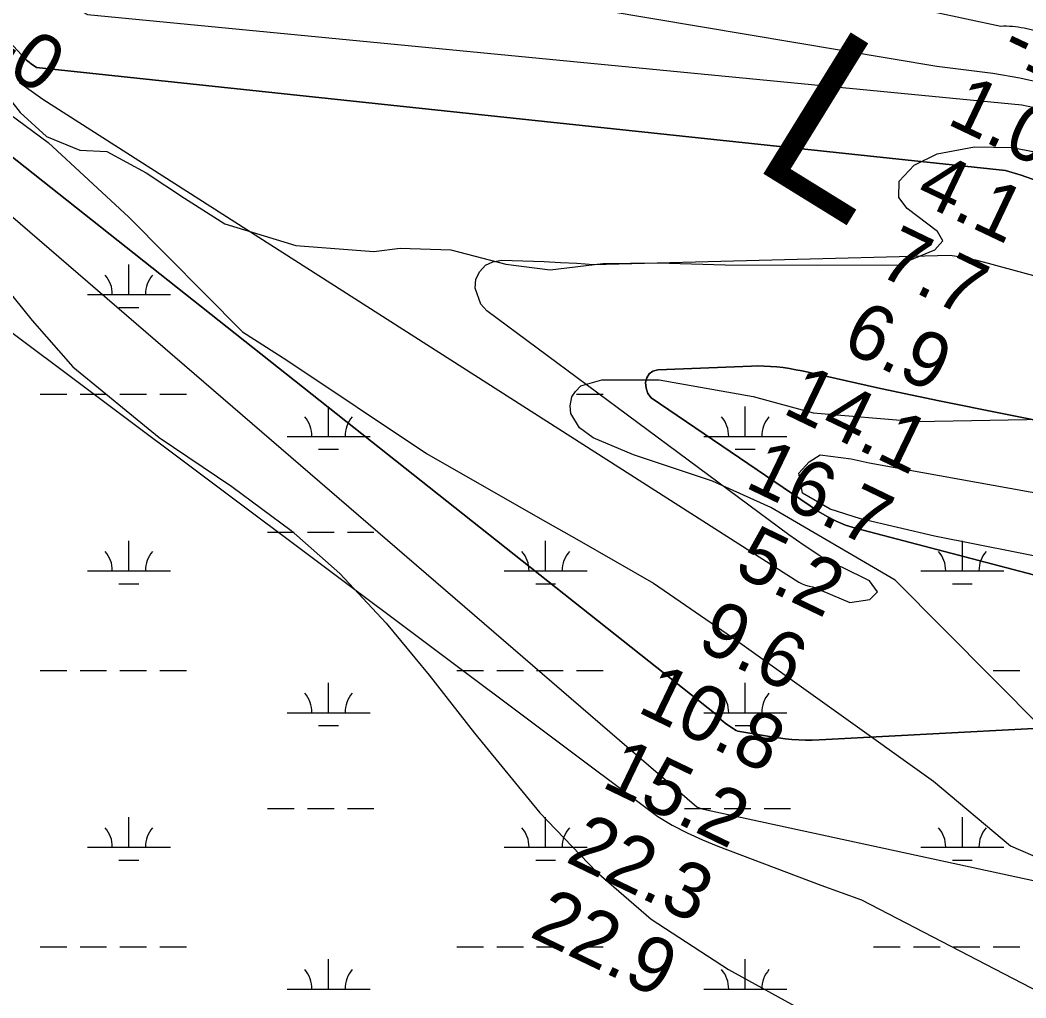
# Model space of a CAD drawing. Extents: x 3477039 to 3515015, y 546746 to 572297.
# Drawn here: x 3503906 to 3505117, y 556455 to 557632 of the extents above; entities that cross this region are included whole.
import ezdxf

# ---------------------------------------------------------------- set-up
doc = ezdxf.new("R2010")
doc.units = 0
for name, color, linetype in [('V-RIVR-EDGE', 7, 'Continuous'), ('V-RIVR-IDEN', 7, 'Continuous'), ('V-RIVR-RANG', 7, 'Continuous'), ('V-SITE-VEGE', 7, 'Continuous'), ('V-TOPO-DPTH', 7, 'Continuous'), ('V-TOPO-MINR', 7, 'Continuous'), ('V-TOPO-WATR', 7, 'Continuous'), ('V-WETL-SWMP', 7, 'Continuous')]:
    doc.layers.add(name, color=color, linetype=linetype)

msp = doc.modelspace()

# ---------------------------------------------------------------- linework, layer by layer
at = {"layer": 'V-RIVR-EDGE'}
msp.add_lwpolyline([(3503883.150158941, 557550.5063855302), (3503905.889694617, 557521.0341521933), (3503937.6355591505, 557492.1399754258), (3503977.817118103, 557475.8317988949), (3504010.2301047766, 557473.9506709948), (3504057.593272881, 557448.6198369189), (3504103.7424352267, 557417.8890650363), (3504152.292889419, 557387.1523554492), (3504238.075242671, 557361.1261951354), (3504331.7078116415, 557353.6907491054), (3504363.5353196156, 557357.8143352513), (3504424.763808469, 557355.8619548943), (3504490.7562859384, 557338.2893021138), (3504544.1687008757, 557331.5536356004), (3504607.8222323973, 557339.2004849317), (3504673.8607270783, 557340.2378439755), (3504754.8983892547, 557337.6361545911), (3504866.5584602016, 557337.3600513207), (3504963.8122644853, 557337.7198972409), (3505007.6803735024, 557355.6212229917), (3505017.3122605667, 557366.40328549), (3505010.7369120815, 557377.8257504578), (3504974.185494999, 557405.5311567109), (3504964.0126620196, 557418.7634971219), (3504964.661971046, 557438.5726704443), (3504982.719161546, 557457.7384724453), (3505010.3681596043, 557471.4776169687), (3505055.4131637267, 557479.7708064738), (3505101.036224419, 557479.0576671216), (3505156.239217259, 557468.1152865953)], dxfattribs=at)
at = {"layer": 'V-SITE-VEGE'}
msp.add_lwpolyline([(3503855.001, 557351.175), (3503920.355, 557270.515), (3503969.421, 557214.844), (3504073.338, 557129.6410000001), (3504160.982, 557070.808), (3504232.14, 557017.665), (3504290.899, 556966.028), (3504346.816, 556906.149), (3504398.5670000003, 556843.554), (3504453.005, 556774.036), (3504531.988, 556678.061), (3504600.2, 556607.02), (3504665.798, 556549.799), (3504758.943, 556489.53), (3504850.81, 556438.928)], dxfattribs=at)
at = {"layer": 'V-TOPO-DPTH'}
for points in [[(3502877.3325616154, 559071.9138172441), (3503281.0785888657, 558358.6696567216), (3503294.2358403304, 558344.8062490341), (3503307.7470413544, 558331.3117560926), (3503321.789166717, 558318.3706352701), (3503336.185241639, 558305.7984291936), (3503922.4777188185, 557822.0526050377), (3504017.3169510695, 557749.670580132), (3504022.2604125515, 557746.4185599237), (3504027.4254332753, 557743.6616833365), (3504032.922792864, 557741.6475221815), (3504038.641711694, 557740.1285046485), (3505009.8509295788, 557576.683416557), (3505077.2757781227, 557568.4140612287), (3505109.889195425, 557562.9476940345), (3505141.9919009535, 557555.6231754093), (3505173.3285388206, 557545.5114296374), (3505204.1544649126, 557533.5415324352), (3505758.093547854, 557288.6619279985), (3505800.9207375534, 557274.0436217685), (3506506.6249081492, 557092.795981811)], [(3502877.3325616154, 559071.9138172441), (3503281.0785888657, 558358.6696567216), (3503294.2358403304, 558344.8062490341), (3503307.7470413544, 558331.3117560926), (3503321.789166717, 558318.3706352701), (3503336.185241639, 558305.7984291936), (3503922.4777188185, 557822.0526050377), (3504017.3169510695, 557749.670580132), (3504022.2604125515, 557746.4185599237), (3504027.4254332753, 557743.6616833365), (3504032.922792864, 557741.6475221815), (3504038.641711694, 557740.1285046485), (3505009.8509295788, 557576.683416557), (3505077.2757781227, 557568.4140612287), (3505109.889195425, 557562.9476940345), (3505141.9919009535, 557555.6231754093), (3505173.3285388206, 557545.5114296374), (3505204.1544649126, 557533.5415324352), (3505758.093547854, 557288.6619279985), (3505800.9207375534, 557274.0436217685), (3506506.6249081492, 557092.795981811)], [(3506487.116547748, 557044.9481367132), (3505911.749488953, 557174.7192840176), (3505799.6998480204, 557201.8191977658), (3505111.499189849, 557445.6326605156), (3505092.618007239, 557451.2496873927), (3503925.670393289, 557575.3047542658), (3503922.543411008, 557577.3197977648), (3503919.4877013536, 557579.4327129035), (3503916.5389006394, 557581.6924355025), (3503913.6613725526, 557584.0500297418), (3503264.4105947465, 558281.8013012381), (3503263.5039444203, 558282.7496073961), (3503260.845113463, 558285.6511315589), (3503254.4662339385, 558292.8599806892), (3503250.447445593, 558297.4806530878), (3503246.4822081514, 558302.1460570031), (3503242.597297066, 558306.8785581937), (3503238.7659368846, 558311.6557909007), (3502797.8571584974, 559037.4344636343)], [(3502797.8571584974, 559037.4344636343), (3503238.7659368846, 558311.6557909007), (3503242.597297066, 558306.8785581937), (3503246.4822081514, 558302.1460570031), (3503250.447445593, 558297.4806530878), (3503254.4662339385, 558292.8599806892), (3503260.845113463, 558285.6511315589), (3503263.5039444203, 558282.7496073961), (3503264.4105947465, 558281.8013012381), (3503913.6613725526, 557584.0500297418), (3503916.5389006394, 557581.6924355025), (3503919.4877013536, 557579.4327129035), (3503922.543411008, 557577.3197977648), (3503925.670393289, 557575.3047542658), (3505092.618007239, 557451.2496873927), (3505111.499189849, 557445.6326605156), (3505799.6998480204, 557201.8191977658), (3505911.749488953, 557174.7192840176), (3506487.116547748, 557044.9481367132)], [(3505331.6229893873, 556790.2638981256), (3504876.2944588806, 556766.0993322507), (3504868.11021347, 556765.6797857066), (3504859.9243839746, 556765.4635248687), (3504851.736178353, 556765.552192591), (3504843.546388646, 556765.8441460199), (3504835.370966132, 556766.4284291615), (3504827.216233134, 556767.1980452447), (3504819.0925344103, 556768.24566074), (3504810.9895252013, 556769.4786091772), (3504770.25893292, 556776.3900040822), (3504768.116629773, 556777.007549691), (3504766.1662535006, 556778.0877615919), (3504755.010355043, 556786.0245045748), (3504752.075065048, 556788.339934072), (3504750.7047674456, 556789.6092207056), (3504748.0851076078, 556792.2882737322), (3504746.769465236, 556793.62457038), (3504744.067754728, 556796.226428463), (3503871.0664041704, 557487.2535929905)], [(3505490.292257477, 557077.9183328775), (3505012.7825552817, 557174.0251102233), (3504987.941830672, 557179.1090454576), (3504963.124026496, 557184.300790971), (3504938.340602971, 557189.6542519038), (3504913.5800998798, 557195.1155231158), (3504847.5893506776, 557209.8964780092), (3504840.0597422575, 557211.4435821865), (3504832.501019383, 557212.8118558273), (3504824.8986248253, 557213.9118836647), (3504817.267115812, 557214.8330809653), (3504809.608587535, 557215.4546068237), (3504801.943261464, 557215.8568546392), (3504794.2677387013, 557215.9301853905), (3504786.5854181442, 557215.7842380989), (3504673.7967170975, 557211.2197379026), (3504667.943154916, 557209.4712449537), (3504663.3102318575, 557206.5363449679), (3504660.5082674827, 557201.8218344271), (3504658.926942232, 557195.9209168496), (3504659.9053687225, 557189.1285608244), (3504662.042375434, 557182.9441585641), (3504665.917252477, 557177.6716869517), (3504867.3157263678, 557040.8737715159), (3504877.856108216, 557034.531706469), (3504888.735169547, 557028.9392027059), (3504900.122250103, 557024.4710408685), (3504911.8480101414, 557020.7524403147), (3505464.666304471, 556875.7858083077)]]:
    msp.add_lwpolyline(points, dxfattribs=at)
at = {"layer": 'V-TOPO-MINR'}
for points in [[(3502877.3325616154, 559071.9138172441), (3503281.0785888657, 558358.6696567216), (3503294.2358403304, 558344.8062490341), (3503307.7470413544, 558331.3117560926), (3503321.789166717, 558318.3706352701), (3503336.185241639, 558305.7984291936), (3503922.4777188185, 557822.0526050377), (3504017.3169510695, 557749.670580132), (3504022.2604125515, 557746.4185599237), (3504027.4254332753, 557743.6616833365), (3504032.922792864, 557741.6475221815), (3504038.641711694, 557740.1285046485), (3505009.8509295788, 557576.683416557), (3505077.2757781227, 557568.4140612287), (3505109.889195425, 557562.9476940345), (3505141.9919009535, 557555.6231754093), (3505173.3285388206, 557545.5114296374), (3505204.1544649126, 557533.5415324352), (3505758.093547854, 557288.6619279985), (3505800.9207375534, 557274.0436217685), (3506506.6249081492, 557092.795981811)], [(3503336.516935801, 558315.2390006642), (3504080.194761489, 557842.2344729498), (3504081.6380675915, 557841.795931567), (3504085.9498482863, 557840.2000748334), (3504088.105542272, 557839.40045189), (3504092.4404778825, 557837.8678082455), (3504094.6197195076, 557837.1347875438), (3505086.855972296, 557625.1976479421), (3505090.3935266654, 557625.2970009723), (3505093.929734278, 557625.3085839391), (3505097.4639217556, 557625.1885118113), (3505100.9967624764, 557624.9806696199), (3505104.516586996, 557624.6283647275), (3505108.020481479, 557624.1719772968), (3505111.5004809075, 557623.5594660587), (3505114.9645502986, 557622.8428722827), (3505145.5824297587, 557615.7915172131)], [(3503681.150773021, 557932.6906730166), (3503947.5712327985, 557665.0149535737), (3503956.7347198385, 557657.455774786), (3503966.305377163, 557650.5179394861), (3503976.4867899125, 557644.5121194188), (3503987.075372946, 557639.1276428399), (3505112.31194813, 557530.474487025), (3505127.763398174, 557526.9488266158), (3505142.846156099, 557522.0817943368), (3505157.6831192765, 557516.320514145), (3505219.9934737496, 557488.9111001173), (3505225.4202067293, 557486.3908046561), (3505230.771685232, 557483.726752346), (3505236.010282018, 557480.8470647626), (3505241.1736243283, 557477.8236203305), (3505847.321716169, 557219.8809479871), (3506490.993503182, 557079.3395301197)], [(3503904.9682634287, 557557.2924203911), (3503918.990424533, 557547.0877411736), (3503933.2845478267, 557537.2418650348), (3504843.6238276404, 556955.6052782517), (3504847.6338271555, 556953.5682990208), (3504851.7605204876, 556951.8730970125), (3504856.0622545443, 556950.6905608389), (3504860.4806824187, 556949.8498018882), (3504905.11913898, 556931.3331893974), (3504929.135720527, 556934.7048620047), (3504938.304286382, 556943.831680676), (3504928.7445972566, 556957.2329702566), (3504895.653675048, 556973.8831216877), (3504888.6962514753, 556976.193134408), (3504869.1813299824, 556987.5268228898), (3504850.275021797, 556999.8490047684), (3504831.7744558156, 557012.8301822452), (3504467.967011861, 557282.3398206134), (3504460.5524212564, 557290.4231500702), (3504453.945615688, 557309.4455769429), (3504454.7534007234, 557320.3846743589), (3504459.671631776, 557329.8137442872), (3504466.17166719, 557337.105667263), (3504475.044409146, 557341.1918698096), (3504485.498955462, 557343.140925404), (3504537.0891931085, 557341.4986609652), (3504556.8272107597, 557340.6879860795), (3504576.5500368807, 557339.6348429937), (3504596.250075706, 557338.2179976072), (3505026.073121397, 557349.2838602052), (3505041.3683829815, 557346.7856302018), (3505056.527705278, 557343.563654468), (3505071.596401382, 557339.8591815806), (3505158.875129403, 557316.1883725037)], [(3503871.0664041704, 557487.2535929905), (3504744.067754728, 556796.226428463), (3504746.769465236, 556793.62457038), (3504748.0851076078, 556792.2882737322), (3504750.7047674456, 556789.6092207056), (3504752.075065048, 556788.339934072), (3504755.010355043, 556786.0245045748), (3504766.1662535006, 556778.0877615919), (3504768.116629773, 556777.007549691), (3504770.25893292, 556776.3900040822), (3504810.9895252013, 556769.4786091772), (3504819.0925344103, 556768.24566074), (3504827.216233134, 556767.1980452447), (3504835.370966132, 556766.4284291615), (3504843.546388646, 556765.8441460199), (3504851.736178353, 556765.552192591), (3504859.9243839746, 556765.4635248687), (3504868.11021347, 556765.6797857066), (3504876.2944588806, 556766.0993322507), (3505331.6229893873, 556790.2638981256)], [(3503847.3409301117, 557437.4803416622), (3504721.0607483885, 556685.1986379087), (3504723.563125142, 556684.0271077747), (3504726.173507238, 556683.1214160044), (3504728.855892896, 556682.3929498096), (3506035.652242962, 556399.7237546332)], [(3503868.1152127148, 557276.5081428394), (3504673.8203091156, 556673.5312459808), (3504691.308490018, 556663.3091946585), (3504709.152949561, 556653.8071593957), (3504727.5318270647, 556645.3851482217), (3504746.266983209, 556637.6831531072), (3504870.1832536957, 556591.0136383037), (3504919.1491847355, 556573.2856184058), (3505647.3546886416, 556195.7373998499)], [(3505464.666304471, 556875.7858083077), (3504911.8480101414, 557020.7524403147), (3504900.122250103, 557024.4710408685), (3504888.735169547, 557028.9392027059), (3504877.856108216, 557034.531706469), (3504867.3157263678, 557040.8737715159), (3504665.917252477, 557177.6716869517), (3504662.042375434, 557182.9441585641), (3504659.9053687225, 557189.1285608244), (3504658.926942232, 557195.9209168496), (3504660.5082674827, 557201.8218344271), (3504663.3102318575, 557206.5363449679), (3504667.943154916, 557209.4712449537), (3504673.7967170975, 557211.2197379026), (3504786.5854181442, 557215.7842380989), (3504794.2677387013, 557215.9301853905), (3504801.943261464, 557215.8568546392), (3504809.608587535, 557215.4546068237), (3504817.267115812, 557214.8330809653), (3504824.8986248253, 557213.9118836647), (3504832.501019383, 557212.8118558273), (3504840.0597422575, 557211.4435821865), (3504847.5893506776, 557209.8964780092), (3504913.5800998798, 557195.1155231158), (3504938.340602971, 557189.6542519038), (3504963.124026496, 557184.300790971), (3504987.941830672, 557179.1090454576), (3505012.7825552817, 557174.0251102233), (3505490.292257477, 557077.9183328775)], [(3506543.21, 556706.31), (3505007.0657023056, 557011.1391414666), (3504917.943672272, 557031.9458669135), (3504881.388184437, 557043.473120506), (3504848.2822207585, 557062.9976480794), (3504843.768637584, 557087.0262198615), (3504856.378243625, 557100.7192747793), (3504869.56916493, 557108.8949164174), (3504906.689408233, 557104.0259284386), (3504928.3997083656, 557099.3975001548), (3506192.422473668, 556871.8444739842), (3506250.0427325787, 556862.8121416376)]]:
    msp.add_lwpolyline(points, dxfattribs=at)
at = {"layer": 'V-TOPO-WATR'}
msp.add_lwpolyline([(3502797.8571584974, 559037.4344636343), (3503238.7659368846, 558311.6557909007), (3503242.597297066, 558306.8785581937), (3503246.4822081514, 558302.1460570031), (3503250.447445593, 558297.4806530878), (3503254.4662339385, 558292.8599806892), (3503260.845113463, 558285.6511315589), (3503263.5039444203, 558282.7496073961), (3503264.4105947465, 558281.8013012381), (3503913.6613725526, 557584.0500297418), (3503916.5389006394, 557581.6924355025), (3503919.4877013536, 557579.4327129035), (3503922.543411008, 557577.3197977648), (3503925.670393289, 557575.3047542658), (3505092.618007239, 557451.2496873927), (3505111.499189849, 557445.6326605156), (3505799.6998480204, 557201.8191977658), (3505911.749488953, 557174.7192840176), (3506487.116547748, 557044.9481367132)], dxfattribs=at)
at = {"layer": 'V-WETL-SWMP'}
for p, q in [((3504036.8666767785, 557301.9400334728), (3504036.8666767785, 557337.9400334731)), ((3503986.866676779, 557301.9400334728), (3504086.8666767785, 557301.9400334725)), ((3504024.8666767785, 557286.5090334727), (3504048.866676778, 557286.509033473)), ((3503930.0226767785, 557181.8690334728), (3503962.0226767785, 557181.8690334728)), ((3503978.0226767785, 557181.8690334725), (3504010.0226767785, 557181.8690334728)), ((3504026.0226767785, 557181.8690334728), (3504058.0226767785, 557181.8690334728)), ((3504074.0226767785, 557181.8690334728), (3504106.0226767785, 557181.8690334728)), ((3504575.9306767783, 557181.8690334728), (3504607.9306767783, 557181.8690334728)), ((3504277.3386767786, 557131.1270334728), (3504277.3386767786, 557167.1270334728)), ((3504779.2466767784, 557131.1270334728), (3504779.2466767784, 557167.1270334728)), ((3504227.3386767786, 557131.1270334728), (3504327.338676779, 557131.1270334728)), ((3504729.2466767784, 557131.1270334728), (3504829.246676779, 557131.1270334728)), ((3504265.3386767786, 557115.6960334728), (3504289.338676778, 557115.696033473)), ((3504767.2466767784, 557115.6960334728), (3504791.246676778, 557115.696033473)), ((3504203.9306767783, 557015.6950334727), (3504235.930676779, 557015.6950334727)), ((3504251.9306767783, 557015.6950334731), (3504283.9306767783, 557015.6950334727)), ((3504299.9306767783, 557015.6950334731), (3504331.9306767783, 557015.6950334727)), ((3504036.8666767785, 556969.2650334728), (3504036.8666767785, 557005.265033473)), ((3504538.7746767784, 556969.2650334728), (3504538.7746767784, 557005.265033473)), ((3505040.682676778, 556969.2650334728), (3505040.682676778, 557005.265033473)), ((3503986.866676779, 556969.2650334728), (3504086.8666767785, 556969.2650334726)), ((3504488.774676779, 556969.2650334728), (3504588.7746767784, 556969.2650334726)), ((3504990.6826767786, 556969.2650334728), (3505090.682676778, 556969.2650334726)), ((3504024.8666767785, 556953.8340334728), (3504048.866676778, 556953.834033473)), ((3504526.7746767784, 556953.8340334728), (3504550.774676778, 556953.834033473)), ((3505028.682676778, 556953.8340334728), (3505052.6826767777, 556953.834033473)), ((3503930.0226767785, 556849.1940334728), (3503962.0226767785, 556849.1940334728)), ((3503978.0226767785, 556849.1940334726), (3504010.0226767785, 556849.1940334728)), ((3504026.0226767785, 556849.1940334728), (3504058.0226767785, 556849.1940334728)), ((3504074.0226767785, 556849.1940334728), (3504106.0226767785, 556849.1940334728)), ((3504431.9306767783, 556849.1940334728), (3504463.9306767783, 556849.1940334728)), ((3504479.9306767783, 556849.1940334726), (3504511.9306767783, 556849.1940334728)), ((3504527.9306767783, 556849.1940334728), (3504559.9306767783, 556849.1940334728)), ((3504575.9306767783, 556849.1940334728), (3504607.9306767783, 556849.1940334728)), ((3505077.8386767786, 556849.1940334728), (3505109.8386767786, 556849.1940334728)), ((3504277.3386767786, 556798.4520334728), (3504277.3386767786, 556834.4520334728)), ((3504779.2466767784, 556798.4520334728), (3504779.2466767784, 556834.4520334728)), ((3504227.3386767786, 556798.4520334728), (3504327.338676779, 556798.4520334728)), ((3504729.2466767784, 556798.4520334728), (3504829.246676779, 556798.4520334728)), ((3504265.3386767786, 556783.0210334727), (3504289.338676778, 556783.0210334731)), ((3504767.2466767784, 556783.0210334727), (3504791.246676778, 556783.0210334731)), ((3504203.9306767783, 556683.0200334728), (3504235.930676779, 556683.0200334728)), ((3504251.9306767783, 556683.020033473), (3504283.9306767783, 556683.0200334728)), ((3504299.9306767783, 556683.020033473), (3504331.9306767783, 556683.0200334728)), ((3504705.8386767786, 556683.0200334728), (3504737.838676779, 556683.0200334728)), ((3504753.8386767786, 556683.020033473), (3504785.8386767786, 556683.0200334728)), ((3504801.8386767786, 556683.020033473), (3504833.8386767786, 556683.0200334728)), ((3504036.8666767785, 556636.5900334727), (3504036.8666767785, 556672.590033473)), ((3504538.7746767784, 556636.5900334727), (3504538.7746767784, 556672.590033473)), ((3505040.682676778, 556636.5900334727), (3505040.682676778, 556672.590033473)), ((3503986.866676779, 556636.5900334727), (3504086.8666767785, 556636.5900334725)), ((3504488.774676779, 556636.5900334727), (3504588.7746767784, 556636.5900334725)), ((3504990.6826767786, 556636.5900334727), (3505090.682676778, 556636.5900334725)), ((3504024.8666767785, 556621.1590334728), (3504048.866676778, 556621.159033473)), ((3504526.7746767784, 556621.1590334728), (3504550.774676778, 556621.159033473)), ((3505028.682676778, 556621.1590334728), (3505052.6826767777, 556621.159033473)), ((3503930.0226767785, 556516.5190334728), (3503962.0226767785, 556516.5190334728)), ((3503978.0226767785, 556516.5190334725), (3504010.0226767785, 556516.5190334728)), ((3504026.0226767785, 556516.5190334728), (3504058.0226767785, 556516.5190334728)), ((3504074.0226767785, 556516.5190334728), (3504106.0226767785, 556516.5190334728)), ((3504431.9306767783, 556516.5190334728), (3504463.9306767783, 556516.5190334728)), ((3504479.9306767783, 556516.5190334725), (3504511.9306767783, 556516.5190334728)), ((3504527.9306767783, 556516.5190334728), (3504559.9306767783, 556516.5190334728)), ((3504575.9306767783, 556516.5190334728), (3504607.9306767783, 556516.5190334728)), ((3504933.8386767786, 556516.5190334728), (3504965.8386767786, 556516.5190334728)), ((3504981.8386767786, 556516.5190334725), (3505013.8386767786, 556516.5190334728)), ((3505029.8386767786, 556516.5190334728), (3505061.8386767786, 556516.5190334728)), ((3505077.8386767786, 556516.5190334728), (3505109.8386767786, 556516.5190334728)), ((3504277.3386767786, 556465.7770334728), (3504277.3386767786, 556501.7770334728)), ((3504779.2466767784, 556465.7770334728), (3504779.2466767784, 556501.7770334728)), ((3504227.3386767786, 556465.7770334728), (3504327.338676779, 556465.7770334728)), ((3504729.2466767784, 556465.7770334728), (3504829.246676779, 556465.7770334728))]:
    msp.add_line(p, q, dxfattribs=at)
for points in [[(3503800.5130000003, 557587.416), (3503939.632, 557484.873), (3504036.649, 557395.148), (3504173.725, 557257.207), (3504226.882, 557223.095), (3504395.3170000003, 557110.689), (3504532.36, 557032.169), (3504576.543, 557007.22), (3504668.507, 556954.5650000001), (3504763.966, 556889.175), (3505006.142, 556716.1410000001), (3505098.7490000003, 556638.084), (3505137.575, 556621.354)], [(3505194.849, 556721.432), (3504959.682, 556957.882), (3504810.037, 557045.603), (3504739.6210000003, 557077.174), (3504644.719, 557109), (3504595.955, 557129.461), (3504579.754, 557141.42), (3504569.051, 557158.764), (3504568.238, 557167.843), (3504570.165, 557178.706), (3504574.7660000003, 557185.007), (3504581.19, 557192.196), (3504606.6580000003, 557199.187), (3504675.591, 557199.376), (3504788.753, 557179.151), (3504861.105, 557159.351), (3504985.254, 557148.9890000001), (3505140.378, 557151.909)]]:
    msp.add_lwpolyline(points, dxfattribs=at)
for centre, radius, start, end in [((3503981.6237406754, 557302.4148366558), 35.24628790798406, 359.2281799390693, 40.771838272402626), ((3504092.1096128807, 557302.4148366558), 35.24628790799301, 139.2281769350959, 180.77183526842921), ((3504222.095740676, 557131.6018366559), 35.24628790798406, 359.2281799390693, 40.771838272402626), ((3504332.581612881, 557131.6018366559), 35.24628790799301, 139.2281769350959, 180.77183526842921), ((3504724.003740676, 557131.6018366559), 35.24628790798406, 359.2281799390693, 40.771838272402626), ((3504834.4896128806, 557131.6018366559), 35.24628790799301, 139.2281769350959, 180.77183526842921), ((3503981.6237406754, 556969.7398366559), 35.24628790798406, 359.2281799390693, 40.771838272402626), ((3504092.1096128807, 556969.7398366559), 35.24628790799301, 139.2281769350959, 180.77183526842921), ((3504483.5317406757, 556969.7398366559), 35.24628790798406, 359.2281799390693, 40.771838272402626), ((3504594.0176128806, 556969.7398366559), 35.24628790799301, 139.2281769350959, 180.77183526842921), ((3504985.4397406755, 556969.7398366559), 35.24628790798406, 359.2281799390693, 40.771838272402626), ((3505095.925612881, 556969.7398366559), 35.24628790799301, 139.2281769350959, 180.77183526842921), ((3504222.095740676, 556798.9268366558), 35.24628790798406, 359.2281799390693, 40.771838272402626), ((3504332.581612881, 556798.9268366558), 35.24628790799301, 139.2281769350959, 180.77183526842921), ((3504724.003740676, 556798.9268366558), 35.24628790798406, 359.2281799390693, 40.771838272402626), ((3504834.4896128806, 556798.9268366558), 35.24628790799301, 139.2281769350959, 180.77183526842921), ((3503981.6237406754, 556637.0648366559), 35.24628790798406, 359.2281799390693, 40.771838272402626), ((3504092.1096128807, 556637.0648366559), 35.24628790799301, 139.2281769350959, 180.77183526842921), ((3504483.5317406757, 556637.0648366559), 35.24628790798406, 359.2281799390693, 40.771838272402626), ((3504594.0176128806, 556637.0648366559), 35.24628790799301, 139.2281769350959, 180.77183526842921), ((3504985.4397406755, 556637.0648366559), 35.24628790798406, 359.2281799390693, 40.771838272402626), ((3505095.925612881, 556637.0648366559), 35.24628790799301, 139.2281769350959, 180.77183526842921), ((3504222.095740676, 556466.2518366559), 35.24628790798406, 359.2281799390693, 40.771838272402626), ((3504332.581612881, 556466.2518366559), 35.24628790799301, 139.2281769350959, 180.77183526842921), ((3504724.003740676, 556466.2518366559), 35.24628790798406, 359.2281799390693, 40.771838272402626), ((3504834.4896128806, 556466.2518366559), 35.24628790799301, 139.2281769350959, 180.77183526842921)]:
    msp.add_arc(centre, radius, start, end, dxfattribs=at)

# ---------------------------------------------------------------- texts
at = {"layer": 'V-RIVR-IDEN'}
msp.add_text('L', height=199.99959800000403, rotation=328.286618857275, dxfattribs=at).set_placement((3504782.3613971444, 557458.8680559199))
at = {"layer": 'V-RIVR-RANG'}
for s, height, rotation, p in [('-10', 67.00000000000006, 334.55025, (3505084.288012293, 557588.3878447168)), ('-0', 67.00000000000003, 326.7553888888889, (3503863.1251457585, 557584.8671646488)), ('1.0', 67.00000000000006, 334.55025, (3505020.371089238, 557508.0603960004)), ('4.1', 67.00000000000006, 334.55025, (3504981.9397497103, 557415.6033727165)), ('7.7', 67, 334.2683257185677, (3504936.6340786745, 557326.884008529)), ('6.9', 67, 334.2683257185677, (3504893.201456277, 557236.8095302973)), ('14.1', 67, 334.2683257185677, (3504822.4422581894, 557159.9040554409)), ('16.7', 67, 334.2683257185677, (3504777.1086566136, 557070.7447513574)), ('5.2', 67, 334.2683257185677, (3504763.854078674, 556966.1250085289)), ('9.6', 67, 334.2683257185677, (3504718.9957218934, 556876.7376609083)), ('10.8', 67, 334.2683257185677, (3504647.523656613, 556800.1757513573)), ('15.2', 67, 334.2683257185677, (3504604.327656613, 556709.9857513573)), ('22.3', 67, 334.2683257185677, (3504561.1326566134, 556619.7967513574)), ('22.9', 67, 334.2683257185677, (3504517.700034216, 556529.7212731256))]:
    msp.add_text(s, height=height, rotation=rotation, dxfattribs=at).set_placement(p)

doc.saveas('drawing.dxf')
